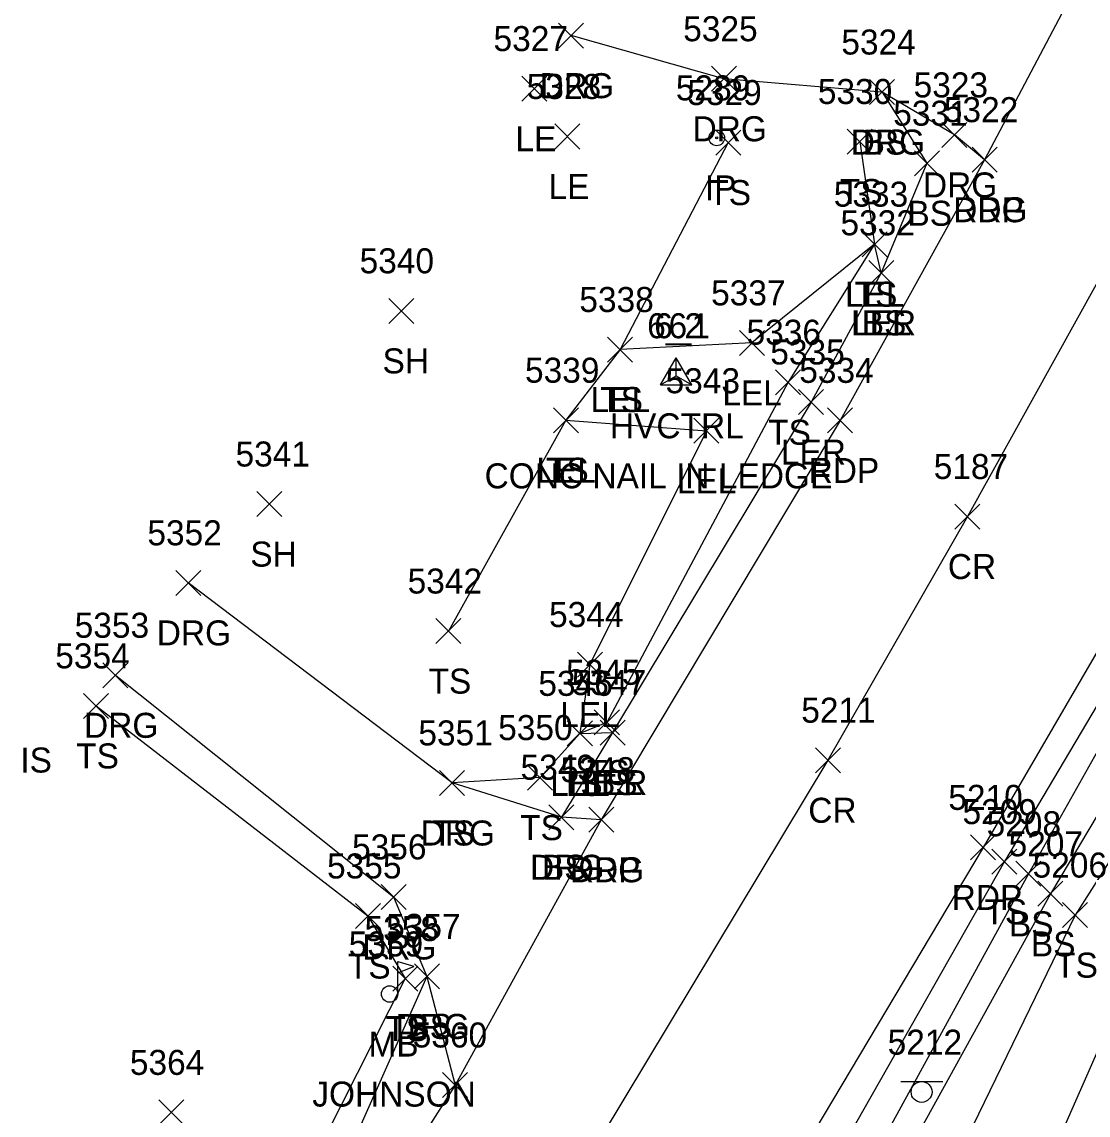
# Model space of a CAD drawing. Extents: x 1678863 to 1683592, y 407783 to 418211.
# Drawn here: x 1679773.8 to 1679859, y 411536.4 to 411623.8 of the extents above; entities that cross this region are included whole.
import ezdxf

# ---------------------------------------------------------------- set-up
doc = ezdxf.new("R2010")
doc.units = 0
for name, color, linetype in [('C_A', 7, 'Continuous'), ('C_C', 7, 'Continuous'), ('C_I', 7, 'Continuous'), ('CPSM', 7, 'Continuous'), ('L_A', 7, 'Continuous'), ('L_C', 7, 'Continuous'), ('L_I', 7, 'Continuous'), ('L_TIC', 7, 'Continuous'), ('LARO', 7, 'Continuous'), ('LAWA', 7, 'Continuous'), ('LELB', 7, 'Continuous'), ('LMB', 7, 'Continuous'), ('M_A', 7, 'Continuous'), ('M_I', 7, 'Continuous'), ('MPIR', 7, 'Continuous'), ('P_A', 7, 'Continuous'), ('P_I', 7, 'Continuous'), ('P_TIC', 7, 'Continuous'), ('PET', 7, 'Continuous'), ('PRC', 7, 'Continuous'), ('R_A', 7, 'Continuous'), ('R_I', 7, 'Continuous'), ('R_TIC', 7, 'Continuous'), ('RDG', 7, 'Continuous'), ('S_I', 7, 'Continuous'), ('SSGN', 7, 'Continuous')]:
    doc.layers.add(name, color=color, linetype=linetype)

msp = doc.modelspace()

# ---------------------------------------------------------------- linework, layer by layer
at = {"layer": 'CPSM'}
for p, q in [((1679824.815, 411594.74), (1679826.065, 411596.905)), ((1679824.816, 411594.74), (1679826.066, 411596.905)), ((1679824.816, 411594.74), (1679826.066, 411596.905)), ((1679824.816, 411594.74), (1679826.066, 411596.905)), ((1679824.816, 411594.74), (1679826.066, 411596.905)), ((1679824.816, 411594.74), (1679826.066, 411596.905)), ((1679827.315, 411594.74), (1679826.065, 411596.905)), ((1679826.066, 411595.461), (1679826.065, 411596.905)), ((1679827.316, 411594.74), (1679826.066, 411596.905)), ((1679826.066, 411595.461), (1679826.066, 411596.905)), ((1679827.316, 411594.74), (1679826.066, 411596.905)), ((1679826.066, 411595.461), (1679826.066, 411596.905)), ((1679827.316, 411594.74), (1679826.066, 411596.905)), ((1679826.066, 411595.461), (1679826.066, 411596.905)), ((1679827.316, 411594.74), (1679826.066, 411596.905)), ((1679826.066, 411595.461), (1679826.066, 411596.905)), ((1679827.316, 411594.74), (1679826.066, 411596.905)), ((1679826.066, 411595.461), (1679826.066, 411596.905)), ((1679824.815, 411594.74), (1679826.066, 411595.461)), ((1679824.816, 411594.74), (1679826.066, 411595.461)), ((1679824.816, 411594.74), (1679826.066, 411595.461)), ((1679824.816, 411594.74), (1679826.066, 411595.461)), ((1679824.816, 411594.74), (1679826.066, 411595.461)), ((1679824.816, 411594.74), (1679826.066, 411595.461)), ((1679826.066, 411595.461), (1679826.066, 411595.461)), ((1679826.066, 411595.461), (1679827.316, 411594.74)), ((1679826.066, 411595.461), (1679826.066, 411595.461)), ((1679826.066, 411595.461), (1679827.316, 411594.74)), ((1679826.066, 411595.461), (1679826.066, 411595.461)), ((1679826.066, 411595.461), (1679827.316, 411594.74)), ((1679826.066, 411595.461), (1679826.066, 411595.461)), ((1679826.066, 411595.461), (1679827.316, 411594.74)), ((1679826.066, 411595.461), (1679826.066, 411595.461)), ((1679826.066, 411595.461), (1679827.316, 411594.74)), ((1679826.066, 411595.461), (1679826.066, 411595.461)), ((1679826.066, 411595.461), (1679827.315, 411594.74)), ((1679824.815, 411594.74), (1679827.315, 411594.74)), ((1679824.816, 411594.74), (1679827.316, 411594.74)), ((1679824.816, 411594.74), (1679827.316, 411594.74)), ((1679824.816, 411594.74), (1679827.316, 411594.74)), ((1679824.816, 411594.74), (1679827.316, 411594.74)), ((1679824.816, 411594.74), (1679827.316, 411594.74))]:
    msp.add_line(p, q, dxfattribs=at)
at = {"layer": 'L_TIC'}
for points in [[(1679813.717, 411617.416), (1679815.717, 411619.416)], [(1679815.717, 411617.416), (1679813.717, 411619.416)], [(1679841.518, 411617.143), (1679843.518, 411619.143)], [(1679843.518, 411617.143), (1679841.518, 411619.143)], [(1679816.368, 411613.591), (1679818.368, 411615.591)], [(1679818.368, 411613.591), (1679816.368, 411615.591)], [(1679829.214, 411613.105), (1679831.214, 411615.105)], [(1679831.214, 411613.105), (1679829.214, 411615.105)], [(1679839.723, 411613.188), (1679841.723, 411615.188)], [(1679841.723, 411613.188), (1679839.723, 411615.188)], [(1679845.096, 411611.452), (1679847.096, 411613.452)], [(1679847.096, 411611.452), (1679845.096, 411613.452)], [(1679840.911, 411604.98), (1679842.911, 411606.98)], [(1679842.911, 411604.98), (1679840.911, 411606.98)], [(1679840.911, 411604.98), (1679842.911, 411606.98)], [(1679842.911, 411604.98), (1679840.911, 411606.98)], [(1679841.446, 411602.69), (1679843.446, 411604.69)], [(1679843.446, 411602.69), (1679841.446, 411604.69)], [(1679841.446, 411602.69), (1679843.446, 411604.69)], [(1679843.446, 411602.69), (1679841.446, 411604.69)], [(1679841.446, 411602.69), (1679843.446, 411604.69)], [(1679843.446, 411602.69), (1679841.446, 411604.69)], [(1679803.099, 411599.652), (1679805.099, 411601.652)], [(1679805.099, 411599.652), (1679803.099, 411601.652)], [(1679831.108, 411597.089), (1679833.108, 411599.089)], [(1679833.108, 411597.089), (1679831.108, 411599.089)], [(1679820.575, 411596.559), (1679822.575, 411598.559)], [(1679822.575, 411596.559), (1679820.575, 411598.559)], [(1679820.575, 411596.559), (1679822.575, 411598.559)], [(1679822.575, 411596.559), (1679820.575, 411598.559)], [(1679833.994, 411593.944), (1679835.994, 411595.944)], [(1679835.994, 411593.944), (1679833.994, 411595.944)], [(1679835.838, 411592.365), (1679837.838, 411594.365)], [(1679837.838, 411592.365), (1679835.838, 411594.365)], [(1679816.241, 411590.907), (1679818.241, 411592.907)], [(1679818.241, 411590.907), (1679816.241, 411592.907)], [(1679816.241, 411590.907), (1679818.241, 411592.907)], [(1679818.241, 411590.907), (1679816.241, 411592.907)], [(1679827.469, 411590.065), (1679829.469, 411592.065)], [(1679829.469, 411590.065), (1679827.469, 411592.065)], [(1679792.529, 411584.207), (1679794.529, 411586.207)], [(1679794.529, 411584.207), (1679792.529, 411586.207)], [(1679806.851, 411574.053), (1679808.851, 411576.053)], [(1679808.851, 411574.053), (1679806.851, 411576.053)], [(1679818.156, 411571.376), (1679820.156, 411573.376)], [(1679820.156, 411571.376), (1679818.156, 411573.376)], [(1679778.689, 411568.07), (1679780.689, 411570.07)], [(1679780.689, 411568.07), (1679778.689, 411570.07)], [(1679819.513, 411566.755), (1679821.513, 411568.755)], [(1679821.513, 411566.755), (1679819.513, 411568.755)], [(1679817.355, 411565.873), (1679819.355, 411567.873)], [(1679819.355, 411565.873), (1679817.355, 411567.873)], [(1679817.355, 411565.873), (1679819.355, 411567.873)], [(1679819.355, 411565.873), (1679817.355, 411567.873)], [(1679819.969, 411565.936), (1679821.969, 411567.936)], [(1679821.969, 411565.936), (1679819.969, 411567.936)], [(1679819.969, 411565.936), (1679821.969, 411567.936)], [(1679821.969, 411565.936), (1679819.969, 411567.936)], [(1679819.969, 411565.936), (1679821.969, 411567.936)], [(1679821.969, 411565.936), (1679819.969, 411567.936)], [(1679814.175, 411562.337), (1679816.175, 411564.337)], [(1679816.175, 411562.337), (1679814.175, 411564.337)], [(1679807.142, 411561.909), (1679809.142, 411563.909)], [(1679809.142, 411561.909), (1679807.142, 411563.909)], [(1679815.886, 411559.169), (1679817.886, 411561.169)], [(1679817.886, 411559.169), (1679815.886, 411561.169)], [(1679851.287, 411555.618), (1679853.287, 411557.618)], [(1679853.287, 411555.618), (1679851.287, 411557.618)], [(1679853.205, 411554.646), (1679855.205, 411556.646)], [(1679855.205, 411554.646), (1679853.205, 411556.646)], [(1679854.963, 411553.047), (1679856.963, 411555.047)], [(1679856.963, 411553.047), (1679854.963, 411555.047)], [(1679800.413, 411551.274), (1679802.413, 411553.274)], [(1679802.413, 411551.274), (1679800.413, 411553.274)], [(1679856.937, 411551.344), (1679858.937, 411553.344)], [(1679858.937, 411551.344), (1679856.937, 411553.344)], [(1679803.407, 411546.27), (1679805.407, 411548.27)], [(1679805.407, 411546.27), (1679803.407, 411548.27)], [(1679805.135, 411546.446), (1679807.135, 411548.446)], [(1679807.135, 411546.446), (1679805.135, 411548.446)], [(1679784.698, 411535.572), (1679786.698, 411537.572)], [(1679786.698, 411535.572), (1679784.698, 411537.572)]]:
    msp.add_lwpolyline(points, dxfattribs=at)
at = {"layer": 'LARO'}
for points in [[(1679842.446, 411603.69), (1679841.911, 411605.98), (1679832.108, 411598.089), (1679821.575, 411597.559), (1679817.241, 411591.907), (1679828.469, 411591.065), (1679819.156, 411572.376), (1679818.355, 411566.873), (1679820.969, 411566.936)], [(1679842.446, 411603.69), (1679836.838, 411593.365), (1679820.969, 411566.936)]]:
    msp.add_lwpolyline(points, dxfattribs=at)
at = {"layer": 'LAWA'}
msp.add_lwpolyline([(1680004.249, 411785.464), (1679976.905, 411753.096), (1679958.04, 411720.983), (1679943.677, 411696.76), (1679930.592, 411672.976), (1679924.115, 411664.991), (1679923.082, 411652.999), (1679912.44, 411634.306), (1679888.208, 411600.645), (1679877.2, 411570.144), (1679863.425, 411549.891), (1679852.513, 411525.045), (1679850.419, 411519.807), (1679839.824, 411505.441), (1679830.057, 411470.344), (1679799.337, 411443.025), (1679785.885, 411428.013), (1679782.745, 411411.852), (1679769.412, 411389.894), (1679761.729, 411378.805), (1679757.565, 411369.696), (1679753.345, 411358.456)], dxfattribs=at)
at = {"layer": 'LELB'}
for points in [[(1679916.516, 411674.282), (1679909.814, 411664.074), (1679898.356, 411642.317), (1679878.886, 411605.221), (1679863.627, 411575.73), (1679852.287, 411556.618), (1679829.81, 411517.044), (1679806.876, 411482.918), (1679785.941, 411449.002), (1679780.561, 411439.673)], [(1679912.886, 411662.567), (1679900.371, 411640.66), (1679881.444, 411603.897), (1679864.994, 411574.831), (1679854.205, 411555.646), (1679832.273, 411515.522), (1679808.936, 411481.732), (1679786.663, 411448.529), (1679780.561, 411439.673)], [(1679842.518, 411618.143), (1679846.096, 411612.452), (1679842.446, 411603.69)], [(1679840.723, 411614.188), (1679841.911, 411605.98), (1679834.994, 411594.944), (1679820.513, 411567.755), (1679818.355, 411566.873), (1679815.175, 411563.337), (1679808.142, 411562.909)], [(1679830.214, 411614.105), (1679821.575, 411597.559)], [(1679881.444, 411603.897), (1679867.487, 411573.377), (1679855.963, 411554.047), (1679841.116, 411527.101), (1679850.419, 411519.807), (1679858.597, 411519.07)], [(1679888.208, 411600.645), (1679870.409, 411571.95), (1679857.937, 411552.344), (1679845.658, 411527.058), (1679852.513, 411525.045), (1679859.704, 411525.868)], [(1679817.241, 411591.907), (1679807.851, 411575.053)], [(1679779.689, 411569.07), (1679801.413, 411552.274), (1679804.407, 411547.27), (1679795.468, 411529.621), (1679778.356, 411501.748)], [(1679820.969, 411566.936), (1679816.886, 411560.169)], [(1679806.135, 411547.446), (1679797.641, 411528.328), (1679778.356, 411501.748), (1679763.635, 411473.684), (1679746.029, 411447.883), (1679723.06, 411418.16), (1679702.434, 411379.457), (1679690.589, 411343.003), (1679675.582, 411304.579), (1679662.659, 411263.348), (1679652.178, 411219.732), (1679640.469, 411176.726), (1679632.707, 411132.013), (1679618.527, 411081.801), (1679605.347, 411027.527), (1679595.305, 410983.652), (1679573.884, 410936.553), (1679563.601, 410891.231), (1679557.656, 410846.462), (1679539.412, 410796.622)]]:
    msp.add_lwpolyline(points, dxfattribs=at)
at = {"layer": 'LMB'}
for p, q in [((1679803.802, 411548.638), (1679805.095, 411548.257)), ((1679803.808, 411546.046), (1679803.807, 411548.641)), ((1679803.807, 411547.739), (1679805.089, 411548.247)), ((1679803.152, 411546.038), (1679803.152, 411546.038))]:
    msp.add_line(p, q, dxfattribs=at)
msp.add_circle((1679803.152, 411546.038), 0.656, dxfattribs=at)
at = {"layer": 'MPIR'}
for radius in [0.625, 0.0833]:
    msp.add_circle((1679829.297, 411614.478), radius, dxfattribs=at)
at = {"layer": 'P_TIC'}
for points in [[(1679849.707, 411611.736), (1679851.707, 411613.736)], [(1679851.707, 411611.736), (1679849.707, 411613.736)], [(1679838.151, 411590.895), (1679840.151, 411592.895)], [(1679840.151, 411590.895), (1679838.151, 411592.895)], [(1679848.333, 411583.209), (1679850.333, 411585.209)], [(1679850.333, 411583.209), (1679848.333, 411585.209)], [(1679837.181, 411563.727), (1679839.181, 411565.727)], [(1679839.181, 411563.727), (1679837.181, 411565.727)], [(1679819.066, 411558.97), (1679821.066, 411560.97)], [(1679821.066, 411558.97), (1679819.066, 411560.97)], [(1679849.587, 411556.758), (1679851.587, 411558.758)], [(1679851.587, 411556.758), (1679849.587, 411558.758)], [(1679807.39, 411537.761), (1679809.39, 411539.761)], [(1679809.39, 411537.761), (1679807.39, 411539.761)]]:
    msp.add_lwpolyline(points, dxfattribs=at)
at = {"layer": 'PET'}
for points in [[(1679867.251, 411644.061), (1679850.707, 411612.736), (1679839.151, 411591.895), (1679820.066, 411559.97), (1679808.39, 411538.761), (1679800.827, 411526.898), (1679783.056, 411498.974), (1679766.298, 411471.684), (1679750.801, 411444.972), (1679732.747, 411412.85), (1679713.652, 411374.02), (1679698.784, 411339.852), (1679685.167, 411301.906), (1679672.104, 411260.536), (1679659.989, 411217.721), (1679648.698, 411173.956), (1679637.667, 411131.162), (1679624.965, 411080.765), (1679611.269, 411026.387), (1679600.164, 410982.241), (1679587.76, 410934.202), (1679576.198, 410887.353), (1679565.671, 410844.223), (1679553.736, 410793.737)], [(1679896.744, 411643.036), (1679877.654, 411606.046), (1679861.735, 411576.871), (1679850.587, 411557.758), (1679827.264, 411518.541), (1679805.428, 411483.788), (1679784.241, 411450.107), (1679753.752, 411395.632), (1679739.592, 411364.36), (1679726.3, 411333.813), (1679713.565, 411299.828), (1679702.729, 411266.533), (1679688.629, 411217.516), (1679676.207, 411170.056), (1679662.503, 411116.261), (1679650.516, 411067.532), (1679638.184, 411018.282), (1679627.73, 410974.874), (1679616.699, 410931.335), (1679604.861, 410884.116), (1679594.891, 410843.787), (1679584.861, 410799.849)]]:
    msp.add_lwpolyline(points, dxfattribs=at)
at = {"layer": 'PRC'}
msp.add_lwpolyline([(1679884.423, 411649.113), (1679864.901, 411612.276), (1679849.333, 411584.209), (1679838.181, 411564.727), (1679814.629, 411525.581), (1679793.157, 411491.355), (1679772.018, 411456.738), (1679754.801, 411427.353), (1679741.755, 411402.459), (1679725.907, 411369.83), (1679712.559, 411339.148), (1679697.19, 411297.012), (1679684.615, 411257.055), (1679672.39, 411213.459), (1679661.84, 411172.032), (1679650.126, 411125.856), (1679638.584, 411078.327), (1679624.742, 411022.941), (1679613.907, 410978.688), (1679602.728, 410933.896), (1679590.952, 410887.12), (1679580.877, 410845.972), (1679570.755, 410804.026)], dxfattribs=at)
at = {"layer": 'R_TIC'}
for points in [[(1679816.655, 411621.654), (1679818.655, 411623.654)], [(1679818.655, 411621.654), (1679816.655, 411623.654)], [(1679828.878, 411618.206), (1679830.878, 411620.206)], [(1679830.878, 411618.206), (1679828.878, 411620.206)], [(1679841.518, 411617.143), (1679843.518, 411619.143)], [(1679843.518, 411617.143), (1679841.518, 411619.143)], [(1679847.292, 411613.716), (1679849.292, 411615.716)], [(1679849.292, 411613.716), (1679847.292, 411615.716)], [(1679849.707, 411611.736), (1679851.707, 411613.736)], [(1679851.707, 411611.736), (1679849.707, 411613.736)], [(1679786.053, 411577.906), (1679788.053, 411579.906)], [(1679788.053, 411577.906), (1679786.053, 411579.906)], [(1679780.241, 411570.518), (1679782.241, 411572.518)], [(1679782.241, 411570.518), (1679780.241, 411572.518)], [(1679807.142, 411561.909), (1679809.142, 411563.909)], [(1679809.142, 411561.909), (1679807.142, 411563.909)], [(1679815.886, 411559.169), (1679817.886, 411561.169)], [(1679817.886, 411559.169), (1679815.886, 411561.169)], [(1679819.066, 411558.97), (1679821.066, 411560.97)], [(1679821.066, 411558.97), (1679819.066, 411560.97)], [(1679802.466, 411552.796), (1679804.466, 411554.796)], [(1679804.466, 411552.796), (1679802.466, 411554.796)], [(1679805.135, 411546.446), (1679807.135, 411548.446)], [(1679807.135, 411546.446), (1679805.135, 411548.446)], [(1679807.39, 411537.761), (1679809.39, 411539.761)], [(1679809.39, 411537.761), (1679807.39, 411539.761)]]:
    msp.add_lwpolyline(points, dxfattribs=at)
at = {"layer": 'RDG'}
for points in [[(1679850.707, 411612.736), (1679848.292, 411614.716), (1679842.518, 411618.143), (1679829.878, 411619.206), (1679817.655, 411622.654)], [(1679820.066, 411559.97), (1679816.886, 411560.169), (1679808.142, 411562.909), (1679787.053, 411578.906)], [(1679781.241, 411571.518), (1679803.466, 411553.796), (1679806.135, 411547.446), (1679808.39, 411538.761)]]:
    msp.add_lwpolyline(points, dxfattribs=at)
at = {"layer": 'SSGN'}
for p, q in [((1679844.023, 411539.04), (1679847.357, 411539.04)), ((1679845.67, 411538.207), (1679845.67, 411538.207))]:
    msp.add_line(p, q, dxfattribs=at)
msp.add_circle((1679845.67, 411538.207), 0.833, dxfattribs=at)

# ---------------------------------------------------------------- texts
at = {"layer": 'C_A'}
msp.add_text('HVCTRL', height=2, dxfattribs=at).set_placement((1679820.759, 411590.461))
msp.add_text('HVCTRL', height=2, dxfattribs=at).set_placement((1679820.759, 411590.461))
msp.add_text('HVCTRL', height=2, dxfattribs=at).set_placement((1679820.759, 411590.461))
msp.add_text('HVCTRL', height=2, dxfattribs=at).set_placement((1679820.759, 411590.461))
msp.add_text('HVCTRL', height=2, dxfattribs=at).set_placement((1679820.759, 411590.461))
msp.add_text('HVCTRL', height=2, dxfattribs=at).set_placement((1679820.759, 411590.461))
at = {"layer": 'C_C'}
for s, p in [('CONC NAIL IN LEDGE', (1679810.743, 411586.461)), ('CONC NAIL IN LEDGE', (1679810.743, 411586.461)), ('CONC NAIL IN LEDGE', (1679810.743, 411586.461)), ('CONC NAIL IN LEDGE', (1679810.743, 411586.461)), ('CORNER OF SIDING--TIE DIST IS', (1679734.112, 411563.743))]:
    msp.add_text(s, height=2, dxfattribs=at).set_placement(p)
at = {"layer": 'C_I'}
for s, p in [('6_2', (1679823.735, 411598.461)), ('6_1', (1679824.302, 411598.461)), ('6', (1679825.444, 411598.461)), ('6', (1679825.444, 411598.461)), ('6', (1679825.444, 411598.461)), ('6', (1679825.444, 411598.461))]:
    msp.add_text(s, height=2, dxfattribs=at).set_placement(p)
at = {"layer": 'L_A'}
for s, p in [('LE', (1679813.205, 411613.416)), ('BS', (1679840.959, 411613.143)), ('LE', (1679815.856, 411609.591)), ('TS', (1679839.132, 411609.188)), ('TS', (1679828.623, 411609.105)), ('BS', (1679844.537, 411607.452)), ('LEL', (1679839.548, 411600.98)), ('TS', (1679840.32, 411600.98)), ('LER', (1679840.028, 411598.69)), ('LEL', (1679840.084, 411598.69)), ('BS', (1679840.887, 411598.69)), ('SH', (1679802.587, 411595.652)), ('LEL', (1679819.213, 411592.559)), ('TS', (1679819.985, 411592.559)), ('LEL', (1679829.745, 411593.089)), ('TS', (1679833.404, 411589.944)), ('LER', (1679834.421, 411588.365)), ('LEL', (1679814.879, 411586.907)), ('TS', (1679815.65, 411586.907)), ('LEL', (1679826.107, 411586.065)), ('SH', (1679792.017, 411580.207)), ('TS', (1679806.261, 411570.053)), ('LEL', (1679816.794, 411567.376)), ('TS', (1679778.099, 411564.07)), ('TS', (1679818.923, 411562.755)), ('BS', (1679819.41, 411561.936)), ('LEL', (1679815.993, 411561.873)), ('TS', (1679816.764, 411561.873)), ('LER', (1679818.552, 411561.936)), ('LEL', (1679818.607, 411561.936)), ('TS', (1679806.552, 411557.909)), ('TS', (1679813.584, 411558.337)), ('BS', (1679815.326, 411555.169)), ('TS', (1679850.697, 411551.618)), ('BS', (1679852.646, 411550.646)), ('BS', (1679854.404, 411549.047)), ('TS', (1679799.822, 411547.274)), ('TS', (1679856.346, 411547.344)), ('TS', (1679802.817, 411542.27)), ('BS', (1679804.576, 411542.446)), ('MB', (1679801.459, 411541.038))]:
    msp.add_text(s, height=2, dxfattribs=at).set_placement(p)
at = {"layer": 'L_C'}
msp.add_text('JOHNSON', height=2, dxfattribs=at).set_placement((1679796.971, 411537.038))
at = {"layer": 'L_I'}
for s, p in [('5327', (1679811.457, 411621.416)), ('5324', (1679839.258, 411621.143)), ('5328', (1679814.108, 411617.591)), ('5329', (1679826.946, 411617.105)), ('5330', (1679837.377, 411617.188)), ('5331', (1679843.403, 411615.452)), ('5333', (1679838.651, 411608.98)), ('5333', (1679838.651, 411608.98)), ('5332', (1679839.186, 411606.69)), ('5332', (1679839.186, 411606.69)), ('5332', (1679839.186, 411606.69)), ('5340', (1679800.753, 411603.652)), ('5338', (1679818.315, 411600.559)), ('5338', (1679818.315, 411600.559)), ('5337', (1679828.848, 411601.089)), ('5336', (1679831.679, 411597.944)), ('5335', (1679833.578, 411596.365)), ('5339', (1679813.973, 411594.907)), ('5339', (1679813.973, 411594.907)), ('5343', (1679825.209, 411594.065)), ('5341', (1679790.836, 411588.207)), ('5342', (1679804.591, 411578.053)), ('5344', (1679815.896, 411575.376)), ('5354', (1679776.43, 411572.07)), ('5345', (1679817.253, 411570.755)), ('5346', (1679815.04, 411569.873)), ('5346', (1679815.04, 411569.873)), ('5347', (1679817.709, 411569.936)), ('5347', (1679817.709, 411569.936)), ('5347', (1679817.709, 411569.936)), ('5350', (1679811.828, 411566.337)), ('5351', (1679805.45, 411565.909)), ('5349', (1679813.618, 411563.169)), ('5209', (1679848.941, 411559.618)), ('5208', (1679850.867, 411558.646)), ('5207', (1679852.624, 411557.047)), ('5355', (1679798.153, 411555.274)), ('5206', (1679854.543, 411555.344)), ('5358', (1679801.147, 411550.27)), ('5357', (1679802.875, 411550.446)), ('5359', (1679799.884, 411549.038)), ('5364', (1679782.391, 411539.572))]:
    msp.add_text(s, height=2, dxfattribs=at).set_placement(p)
at = {"layer": 'M_A'}
msp.add_text('IP', height=2, dxfattribs=at).set_placement((1679828.345, 411609.478))
at = {"layer": 'M_I'}
msp.add_text('5289', height=2, dxfattribs=at).set_placement((1679826.03, 411617.478))
at = {"layer": 'P_A'}
for s, p in [('RDP', (1679848.195, 411607.736)), ('RDP', (1679836.64, 411586.895)), ('CR', (1679847.766, 411579.209)), ('CR', (1679836.614, 411559.727)), ('RDP', (1679817.554, 411554.97)), ('RDP', (1679848.076, 411552.758))]:
    msp.add_text(s, height=2, dxfattribs=at).set_placement(p)
at = {"layer": 'P_I'}
for s, p in [('5322', (1679847.447, 411615.736)), ('5334', (1679835.892, 411594.895)), ('5187', (1679846.64, 411587.209)), ('5211', (1679836.055, 411567.727)), ('5348', (1679816.806, 411562.97)), ('5210', (1679847.808, 411560.758)), ('5360', (1679804.997, 411541.761))]:
    msp.add_text(s, height=2, dxfattribs=at).set_placement(p)
at = {"layer": 'R_A'}
for p in [(1679815.144, 411617.654), (1679827.366, 411614.206), (1679840.006, 411613.143), (1679845.78, 411609.716), (1679848.195, 411607.736), (1679784.541, 411573.906), (1679778.729, 411566.518), (1679805.631, 411557.909), (1679814.374, 411555.169), (1679817.554, 411554.97), (1679800.955, 411548.796), (1679803.623, 411542.446)]:
    msp.add_text('DRG', height=2, dxfattribs=at).set_placement(p)
at = {"layer": 'R_I'}
for s, p in [('5325', (1679826.618, 411622.206)), ('5324', (1679839.258, 411621.143)), ('5323', (1679845.032, 411617.716)), ('5322', (1679847.447, 411615.736)), ('5352', (1679783.793, 411581.906)), ('5353', (1679777.981, 411574.518)), ('5351', (1679805.45, 411565.909)), ('5349', (1679813.618, 411563.169)), ('5348', (1679816.806, 411562.97)), ('5356', (1679800.151, 411556.796)), ('5357', (1679802.875, 411550.446)), ('5360', (1679804.997, 411541.761))]:
    msp.add_text(s, height=2, dxfattribs=at).set_placement(p)
at = {"layer": 'S_I'}
msp.add_text('5212', height=2, dxfattribs=at).set_placement((1679842.958, 411541.187))

doc.saveas('drawing.dxf')
